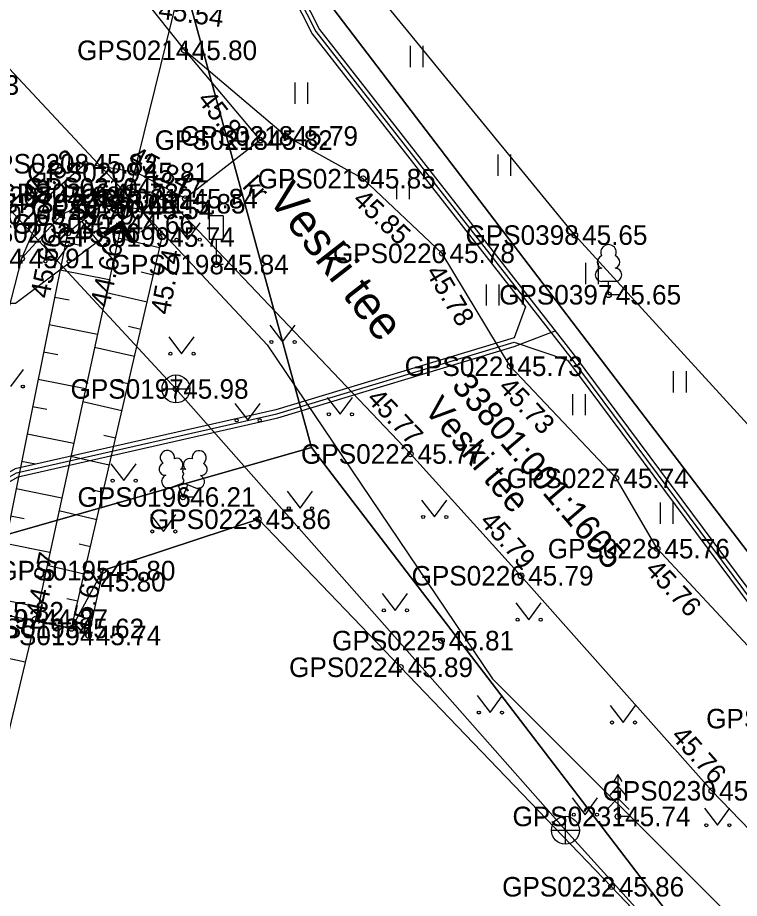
# Model space of a CAD drawing. Extents: x 551623 to 559850, y 6561220 to 6567135.
# Drawn here: x 557214.11 to 557239.98, y 6565497.58 to 6565529.14 of the extents above; entities that cross this region are included whole.
import ezdxf

# ---------------------------------------------------------------- set-up
doc = ezdxf.new("R2010")
doc.units = 0
for name, color, linetype in [('AED', 7, 'Continuous'), ('HALJASTUS', 7, 'Continuous'), ('KKAEV', 7, 'Continuous'), ('KORGUS-EH2000', 7, 'Continuous'), ('KTRASS', 7, 'Continuous'), ('LIIKLUS', 7, 'Continuous'), ('MOOTKORG-EH2000', 7, 'Continuous'), ('MOOTMPUNKT', 7, 'Continuous'), ('MOOTNR', 7, 'Continuous'), ('MOOTPIIR', 7, 'Continuous'), ('MPKAABEL', 7, 'Continuous'), ('PIIR', 7, 'Continuous'), ('PUU', 7, 'Continuous'), ('RELJEEF', 7, 'Continuous'), ('TEE', 7, 'Continuous'), ('TRUUP', 7, 'Continuous'), ('VTRASS', 7, 'Continuous')]:
    doc.layers.add(name, color=color, linetype=linetype)

msp = doc.modelspace()

# ---------------------------------------------------------------- linework, layer by layer
at = {"layer": 'AED'}
for points in [[(557222.74, 6565511.164), (557217.164, 6565509.324), (557216.656, 6565506.999)], [(557245.861, 6565487.031), (557235.4, 6565497.994), (557227.832, 6565505.86), (557222.74, 6565511.164)]]:
    msp.add_lwpolyline(points, dxfattribs=at)
at = {"layer": 'HALJASTUS'}
for p, q in [((557228.176, 6565528.124), (557228.176, 6565527.363)), ((557228.632, 6565528.124), (557228.632, 6565527.363)), ((557224.042, 6565526.813), (557224.042, 6565526.052)), ((557224.497, 6565526.813), (557224.497, 6565526.052)), ((557231.323, 6565524.238), (557231.323, 6565523.477)), ((557231.778, 6565524.238), (557231.778, 6565523.477)), ((557227.692, 6565523.396), (557227.692, 6565522.635)), ((557228.147, 6565523.396), (557228.147, 6565522.635)), ((557219.749, 6565521.792), (557220.212, 6565521.185)), ((557220.212, 6565521.185), (557220.658, 6565521.792)), ((557215.047, 6565521.012), (557215.51, 6565520.405)), ((557215.51, 6565520.405), (557215.956, 6565521.012)), ((557234.469, 6565520.352), (557234.469, 6565519.591)), ((557234.924, 6565520.352), (557234.924, 6565519.591)), ((557230.908, 6565519.582), (557230.908, 6565518.821)), ((557231.363, 6565519.582), (557231.363, 6565518.821)), ((557223.148, 6565518.125), (557223.611, 6565517.518)), ((557223.611, 6565517.518), (557224.057, 6565518.125)), ((557219.527, 6565517.704), (557219.99, 6565517.097)), ((557219.99, 6565517.097), (557220.436, 6565517.704)), ((557213.871, 6565515.919), (557214.316, 6565516.526)), ((557237.615, 6565516.466), (557237.615, 6565515.705)), ((557238.07, 6565516.466), (557238.07, 6565515.705)), ((557233.996, 6565515.65), (557233.996, 6565514.889)), ((557234.451, 6565515.65), (557234.451, 6565514.889)), ((557221.898, 6565515.318), (557222.362, 6565514.711)), ((557222.362, 6565514.711), (557222.807, 6565515.318)), ((557225.204, 6565515.533), (557225.667, 6565514.926)), ((557225.667, 6565514.926), (557226.113, 6565515.533)), ((557217.454, 6565513.154), (557217.917, 6565512.547)), ((557217.917, 6565512.547), (557218.363, 6565513.154)), ((557223.771, 6565512.167), (557224.234, 6565511.56)), ((557224.234, 6565511.56), (557224.68, 6565512.167)), ((557228.586, 6565511.851), (557229.05, 6565511.245)), ((557229.05, 6565511.245), (557229.495, 6565511.851)), ((557237.141, 6565511.762), (557237.141, 6565511.001)), ((557237.596, 6565511.762), (557237.596, 6565511.001)), ((557218.874, 6565511.33), (557219.337, 6565510.724)), ((557219.337, 6565510.724), (557219.783, 6565511.33)), ((557227.176, 6565508.505), (557227.639, 6565507.898)), ((557227.639, 6565507.898), (557228.085, 6565508.505)), ((557231.969, 6565508.169), (557232.433, 6565507.563)), ((557232.433, 6565507.563), (557232.878, 6565508.169)), ((557230.58, 6565504.843), (557231.044, 6565504.237)), ((557231.044, 6565504.237), (557231.489, 6565504.843)), ((557235.352, 6565504.487), (557235.815, 6565503.881)), ((557235.815, 6565503.881), (557236.261, 6565504.487)), ((557233.985, 6565501.182), (557234.449, 6565500.575)), ((557234.449, 6565500.575), (557234.894, 6565501.182)), ((557238.735, 6565500.805), (557239.198, 6565500.199)), ((557239.198, 6565500.199), (557239.644, 6565500.805))]:
    msp.add_line(p, q, dxfattribs=at)
for centre in [(557219.811, 6565521.185), (557220.64, 6565521.185), (557215.109, 6565520.405), (557215.938, 6565520.405), (557223.21, 6565517.518), (557224.039, 6565517.518), (557219.589, 6565517.097), (557220.418, 6565517.097), (557214.298, 6565515.919), (557225.266, 6565514.926), (557226.095, 6565514.926), (557221.961, 6565514.711), (557222.789, 6565514.711), (557217.516, 6565512.547), (557218.345, 6565512.547), (557223.833, 6565511.56), (557224.662, 6565511.56), (557228.649, 6565511.245), (557229.478, 6565511.245), (557218.936, 6565510.724), (557219.765, 6565510.724), (557227.238, 6565507.898), (557228.067, 6565507.898), (557232.032, 6565507.563), (557232.86, 6565507.563), (557230.643, 6565504.237), (557231.471, 6565504.237), (557235.414, 6565503.881), (557236.243, 6565503.881), (557234.047, 6565500.575), (557234.876, 6565500.575), (557238.797, 6565500.199), (557239.626, 6565500.199)]:
    msp.add_circle(centre, 0.055, dxfattribs=at)
at = {"layer": 'KKAEV'}
for p, q in [((557219.788, 6565515.334), (557219.788, 6565516.334)), ((557219.288, 6565515.834), (557220.288, 6565515.834)), ((557233.748, 6565499.518), (557233.748, 6565500.518)), ((557233.248, 6565500.018), (557234.248, 6565500.018))]:
    msp.add_line(p, q, dxfattribs=at)
for centre in [(557219.788, 6565515.834), (557233.748, 6565500.018)]:
    msp.add_circle(centre, 0.5, dxfattribs=at)
at = {"layer": 'KORGUS-EH2000'}
for centre in [(557222.805, 6565524.751), (557216.531, 6565523.904), (557226.494, 6565523.368), (557220.12, 6565522.654), (557217.829, 6565521.747), (557215.901, 6565521.42), (557219.29, 6565521.277), (557234.085, 6565521.347), (557229.333, 6565520.693), (557214.253, 6565520.511), (557231.765, 6565516.646), (557228.189, 6565513.503), (557222.74, 6565511.164), (557237.034, 6565510.11), (557217.164, 6565509.324), (557232.152, 6565509.138), (557214.75, 6565507.589), (557216.043, 6565507.251), (557229.304, 6565506.815), (557227.832, 6565505.86), (557238.996, 6565501.431), (557235.4, 6565497.994)]:
    msp.add_circle(centre, 0.1, dxfattribs=at)
at = {"layer": 'KTRASS'}
msp.add_lwpolyline([(557205.717, 6565533.399), (557204.433, 6565532.424), (557219.788, 6565515.834), (557233.748, 6565500.018), (557248.476, 6565483.759), (557269.867, 6565466.703)], dxfattribs=at)
at = {"layer": 'LIIKLUS'}
for p, q in [((557220.977, 6565522.041), (557220.977, 6565521.191)), ((557221.477, 6565522.041), (557220.977, 6565522.041)), ((557221.477, 6565522.041), (557221.477, 6565521.191)), ((557221.477, 6565521.191), (557220.977, 6565521.191)), ((557221.227, 6565521.191), (557221.227, 6565520.291)), ((557221.477, 6565520.291), (557221.227, 6565520.291))]:
    msp.add_line(p, q, dxfattribs=at)
at = {"layer": 'MOOTMPUNKT'}
for centre in [(557220.093, 6565527.969), (557222.805, 6565524.751), (557223.71, 6565524.901), (557216.531, 6565523.904), (557218.372, 6565523.589), (557226.494, 6565523.368), (557218.132, 6565523.041), (557215.22, 6565522.74), (557217.28, 6565522.844), (557217.203, 6565522.475), (557219.679, 6565522.47), (557220.12, 6565522.654), (557218.522, 6565522.268), (557215.684, 6565522.075), (557217.829, 6565521.747), (557215.901, 6565521.42), (557219.29, 6565521.277), (557234.085, 6565521.347), (557229.333, 6565520.693), (557214.253, 6565520.511), (557221.227, 6565520.291), (557235.292, 6565519.209), (557231.765, 6565516.646), (557219.788, 6565515.834), (557228.189, 6565513.503), (557235.563, 6565512.631), (557220.037, 6565511.961), (557222.74, 6565511.164), (557237.034, 6565510.11), (557217.164, 6565509.324), (557232.152, 6565509.138), (557214.75, 6565507.589), (557216.043, 6565507.251), (557216.656, 6565506.999), (557229.304, 6565506.815), (557227.832, 6565505.86), (557238.996, 6565501.431), (557235.629, 6565500.514), (557235.4, 6565497.994)]:
    msp.add_circle(centre, 0.1, dxfattribs=at)
at = {"layer": 'MOOTPIIR'}
for points in [[(557260.359, 6565490.738), (557251.832, 6565498.956), (557268.521, 6565527.888), (557281.159, 6565552.652), (557282.992, 6565558.9), (557276.665, 6565563.199), (557274.078, 6565564.234), (557268.225, 6565556.681), (557258.656, 6565536.501), (557254.413, 6565528.556), (557244.461, 6565510.001), (557234.085, 6565521.347), (557221.944, 6565536.187), (557223.901, 6565547.053), (557226.743, 6565560.798), (557232.03, 6565580.807)], [(557213.167, 6565507.851), (557216.043, 6565507.251), (557217.164, 6565509.324), (557222.74, 6565511.164), (557227.832, 6565505.86), (557235.4, 6565497.994), (557248.331, 6565484.432)]]:
    msp.add_lwpolyline(points, dxfattribs=at)
at = {"layer": 'MPKAABEL'}
for points in [[(557210.324, 6565552.209), (557210.919, 6565551.325), (557211.435, 6565550.951), (557219.136, 6565539.657), (557222.243, 6565533.672), (557224.801, 6565528.638), (557233.939, 6565516.954), (557240.894, 6565507.613), (557243.634, 6565503.891), (557245.803, 6565502.047), (557246.442, 6565501.845), (557246.892, 6565501.18), (557256.964, 6565492.747), (557271.731, 6565479.147), (557281.188, 6565471.572), (557281.649, 6565470.848), (557281.274, 6565470.239), (557276.896, 6565463.876), (557276.667, 6565463.102)], [(557210.445, 6565552.298), (557211.028, 6565551.431), (557211.544, 6565551.057), (557219.265, 6565539.734), (557222.376, 6565533.74), (557224.928, 6565528.719), (557234.058, 6565517.045), (557241.014, 6565507.702), (557243.744, 6565503.995), (557257.063, 6565492.859), (557271.829, 6565479.261), (557281.302, 6565471.674), (557281.826, 6565470.849), (557281.4, 6565470.157), (557277.041, 6565463.822), (557276.667, 6565463.102)], [(557210.203, 6565552.121), (557210.809, 6565551.219), (557211.326, 6565550.845), (557219.007, 6565539.58), (557222.109, 6565533.603), (557224.674, 6565528.557), (557232.321, 6565518.779), (557231.915, 6565517.669), (557223.364, 6565515.091), (557214.02, 6565512.972), (557212.862, 6565512.315), (557212.385, 6565511.357), (557207.948, 6565491.367), (557206.56, 6565485.621), (557202.041, 6565465.59), (557200.474, 6565457.882), (557200.884, 6565457.447)], [(557200.799, 6565457.912), (557202.334, 6565465.527), (557206.853, 6565485.553), (557208.241, 6565491.299), (557212.67, 6565511.257), (557213.089, 6565512.099), (557214.13, 6565512.69), (557223.44, 6565514.801), (557231.909, 6565517.354), (557233.377, 6565517.916)], [(557198.247, 6565444.937), (557198.026, 6565445.211), (557200.646, 6565457.974), (557202.187, 6565465.558), (557206.707, 6565485.587), (557208.094, 6565491.333), (557212.527, 6565511.307), (557212.975, 6565512.207), (557214.075, 6565512.831), (557223.402, 6565514.946), (557231.912, 6565517.512), (557233.82, 6565516.863), (557240.773, 6565507.524), (557243.524, 6565503.788), (557256.865, 6565492.634), (557271.634, 6565479.033), (557281.075, 6565471.471), (557281.472, 6565470.847), (557281.148, 6565470.321), (557276.757, 6565463.94), (557276.667, 6565463.102)]]:
    msp.add_lwpolyline(points, dxfattribs=at)
at = {"layer": 'PIIR'}
for points in [[(557220.72, 6565535.64), (557233.99, 6565592.65), (557277.21, 6565560.2), (557246.92, 6565501.3)], [(557224.65, 6565513.73), (557217.51, 6565539.84), (557220.72, 6565535.64), (557246.92, 6565501.3), (557275.95, 6565476.52), (557283.59, 6565470.01), (557285.82, 6565468.48), (557319.26, 6565446.05), (557321.79, 6565446.66), (557331.72, 6565439.99), (557325.05, 6565430.04), (557276.37, 6565462.87), (557239.51, 6565494.32)], [(557212.93, 6565510.39), (557224.65, 6565513.73), (557239.51, 6565494.32), (557276.37, 6565462.87), (557268.92, 6565429.26), (557198.56, 6565444.83)]]:
    msp.add_lwpolyline(points, close=True, dxfattribs=at)
msp.add_lwpolyline([(557210.7, 6565548.72), (557217.51, 6565539.84), (557224.65, 6565513.73), (557212.93, 6565510.39)], dxfattribs=at)
at = {"layer": 'PUU'}
for p, q in [((557235.532, 6565519.684), (557235.052, 6565519.684)), ((557235.292, 6565519.209), (557235.292, 6565519.684)), ((557235.672, 6565519.209), (557235.292, 6565519.209)), ((557219.597, 6565512.296), (557220.042, 6565512.471)), ((557220.042, 6565512.471), (557220.482, 6565512.291)), ((557220.037, 6565511.961), (557219.862, 6565512.401)), ((557220.037, 6565511.961), (557220.217, 6565512.401)), ((557220.417, 6565511.961), (557220.037, 6565511.961)), ((557235.629, 6565502.014), (557235.479, 6565501.764)), ((557235.779, 6565501.764), (557235.629, 6565502.014)), ((557235.629, 6565502.014), (557235.629, 6565500.514)), ((557235.629, 6565501.614), (557235.329, 6565501.264)), ((557235.929, 6565501.264), (557235.629, 6565501.614)), ((557235.629, 6565501.164), (557235.229, 6565500.764)), ((557236.029, 6565500.764), (557235.629, 6565501.164)), ((557235.989, 6565500.514), (557235.629, 6565500.514))]:
    msp.add_line(p, q, dxfattribs=at)
msp.add_lwpolyline([(557220.042, 6565512.966), (557220.022, 6565512.891), (557220.022, 6565512.871), (557220.032, 6565512.841), (557220.052, 6565512.806), (557220.057, 6565512.786), (557220.042, 6565512.751), (557220.017, 6565512.701), (557220.012, 6565512.676), (557220.017, 6565512.661), (557220.027, 6565512.631), (557220.062, 6565512.571), (557220.067, 6565512.551), (557220.062, 6565512.531), (557220.047, 6565512.496), (557220.042, 6565512.471)], dxfattribs=at)
for centre, radius, start, end in [((557235.292, 6565520.729), 0.277, 332.5799, 207.4201), ((557235.122, 6565520.381), 0.233, 109.0217, 253.1415), ((557235.462, 6565520.381), 0.233, 286.8508, 70.9859), ((557235.054, 6565519.921), 0.238, 90.0016, 269.3953), ((557235.529, 6565519.921), 0.238, 270.6047, 89.9984), ((557219.48, 6565513.375), 0.256, 111.5027, 232.5173), ((557219.48, 6565513.375), 0.256, 350.4856, 111.5002), ((557220.616, 6565513.366), 0.256, 67.6168, 188.6314), ((557220.616, 6565513.366), 0.256, 306.5997, 67.6143), ((557219.406, 6565512.964), 0.224, 111.4304, 274.4987), ((557219.815, 6565513.125), 0.224, 308.5041, 111.5725), ((557220.278, 6565513.12), 0.225, 67.7016, 230.5126), ((557220.683, 6565512.954), 0.224, 264.6183, 67.6866), ((557219.511, 6565512.519), 0.237, 111.5014, 291.5004), ((557220.041, 6565512.728), 0.237, 66.7655, 111.5015), ((557220.572, 6565512.511), 0.237, 247.6166, 67.6155)]:
    msp.add_arc(centre, radius, start, end, dxfattribs=at)
at = {"layer": 'RELJEEF'}
for p, q in [((557217.192, 6565522.466), (557217.379, 6565522.234)), ((557216.415, 6565521.836), (557217.545, 6565520.441)), ((557218.92, 6565521.754), (557218.527, 6565521.45)), ((557215.834, 6565521.088), (557216.366, 6565520.981)), ((557219.2, 6565520.891), (557217.718, 6565521.234)), ((557215.636, 6565520.108), (557217.396, 6565519.753)), ((557218.975, 6565519.916), (557218.534, 6565520.018)), ((557215.439, 6565519.127), (557215.962, 6565519.022)), ((557218.749, 6565518.942), (557217.293, 6565519.279)), ((557215.241, 6565518.147), (557216.971, 6565517.799)), ((557218.524, 6565517.968), (557218.091, 6565518.068)), ((557215.044, 6565517.167), (557215.558, 6565517.063)), ((557218.298, 6565516.994), (557216.868, 6565517.325)), ((557214.846, 6565516.186), (557216.546, 6565515.844)), ((557218.073, 6565516.019), (557217.647, 6565516.118)), ((557217.847, 6565515.045), (557216.443, 6565515.37)), ((557214.649, 6565515.206), (557215.154, 6565515.104)), ((557214.452, 6565514.226), (557216.121, 6565513.89)), ((557217.621, 6565514.071), (557217.204, 6565514.168)), ((557217.396, 6565513.097), (557216.018, 6565513.416)), ((557214.254, 6565513.245), (557214.75, 6565513.146)), ((557214.057, 6565512.265), (557215.695, 6565511.935)), ((557217.17, 6565512.122), (557216.761, 6565512.217)), ((557216.945, 6565511.148), (557215.592, 6565511.461)), ((557213.859, 6565511.285), (557214.346, 6565511.187)), ((557213.662, 6565510.305), (557215.27, 6565509.98)), ((557216.719, 6565510.174), (557216.317, 6565510.267)), ((557216.494, 6565509.2), (557215.167, 6565509.507)), ((557213.267, 6565508.344), (557214.845, 6565508.026)), ((557216.268, 6565508.226), (557215.874, 6565508.317)), ((557216.043, 6565507.251), (557214.742, 6565507.553)), ((557212.844, 6565506.389), (557214.382, 6565506.049))]:
    msp.add_line(p, q, dxfattribs=at)
for points in [[(557216.043, 6565507.251), (557219.29, 6565521.277), (557218.522, 6565522.268), (557217.203, 6565522.475), (557215.901, 6565521.42), (557213.167, 6565507.851), (557209.384, 6565490.759), (557209.956, 6565489.748)], [(557217.829, 6565521.747), (557214.75, 6565507.589), (557210.753, 6565490.859)]]:
    msp.add_lwpolyline(points, dxfattribs=at)
at = {"layer": 'TEE'}
for points in [[(557212.926, 6565542.8), (557215.219, 6565543.815), (557218.541, 6565542.697), (557217.583, 6565540.001), (557216.81, 6565536.399), (557216.407, 6565532.888), (557217.576, 6565531.147), (557220.093, 6565527.969), (557222.805, 6565524.751), (557220.12, 6565522.654), (557218.372, 6565523.589), (557216.531, 6565523.904), (557215.22, 6565522.74), (557214.253, 6565520.511), (557211.149, 6565508.435)], [(557277.973, 6565478.317), (557275.729, 6565477.187), (557273.177, 6565477.72), (557270.593, 6565478.82), (557267.946, 6565480.886), (557258.346, 6565489.175), (557251.641, 6565495.454), (557242.71, 6565504.019), (557237.034, 6565510.11), (557235.563, 6565512.631), (557231.765, 6565516.646), (557229.333, 6565520.693), (557226.494, 6565523.368), (557223.71, 6565524.901), (557220.093, 6565527.969)], [(557245.289, 6565486.602), (557245.974, 6565487.164), (557248.278, 6565489.549), (557248.53, 6565491.568), (557238.996, 6565501.431), (557232.152, 6565509.138), (557228.189, 6565513.503), (557219.679, 6565522.47), (557218.132, 6565523.041), (557217.28, 6565522.844), (557215.684, 6565522.075), (557214.253, 6565520.511)]]:
    msp.add_lwpolyline(points, dxfattribs=at)
at = {"layer": 'TRUUP'}
for p, q in [((557220.001, 6565530.554), (557217.829, 6565521.747)), ((557217.853, 6565521.844), (557217.187, 6565521.442)), ((557217.829, 6565521.747), (557217.224, 6565521.381)), ((557217.805, 6565521.649), (557217.261, 6565521.32)), ((557217.409, 6565521.41), (557217.397, 6565521.569)), ((557217.433, 6565521.424), (557217.421, 6565521.583)), ((557217.457, 6565521.439), (557217.445, 6565521.598)), ((557217.481, 6565521.453), (557217.469, 6565521.612)), ((557217.505, 6565521.468), (557217.493, 6565521.627)), ((557217.529, 6565521.482), (557217.517, 6565521.641)), ((557217.553, 6565521.497), (557217.541, 6565521.656)), ((557217.577, 6565521.511), (557217.565, 6565521.67)), ((557217.601, 6565521.526), (557217.589, 6565521.684)), ((557217.625, 6565521.54), (557217.613, 6565521.699)), ((557217.649, 6565521.554), (557217.637, 6565521.713)), ((557217.673, 6565521.569), (557217.661, 6565521.728)), ((557217.697, 6565521.583), (557217.685, 6565521.742)), ((557217.721, 6565521.598), (557217.709, 6565521.757)), ((557217.745, 6565521.612), (557217.733, 6565521.771)), ((557217.769, 6565521.627), (557217.757, 6565521.786)), ((557217.793, 6565521.641), (557217.781, 6565521.8)), ((557217.819, 6565521.626), (557217.805, 6565521.815)), ((557218.134, 6565521.105), (557217.805, 6565521.649)), ((557217.848, 6565521.578), (557217.828, 6565521.829)), ((557218.195, 6565521.141), (557217.829, 6565521.747)), ((557217.877, 6565521.531), (557217.852, 6565521.844)), ((557218.256, 6565521.178), (557217.853, 6565521.844)), ((557217.905, 6565521.483), (557217.881, 6565521.799)), ((557217.934, 6565521.436), (557217.91, 6565521.751)), ((557217.963, 6565521.388), (557217.938, 6565521.704)), ((557217.992, 6565521.341), (557217.967, 6565521.656)), ((557218.02, 6565521.293), (557217.996, 6565521.609)), ((557218.049, 6565521.246), (557218.025, 6565521.561)), ((557217.261, 6565521.32), (557217.187, 6565521.442)), ((557217.209, 6565521.406), (557217.206, 6565521.453)), ((557217.238, 6565521.358), (557217.23, 6565521.467)), ((557217.266, 6565521.323), (557217.253, 6565521.482)), ((557217.29, 6565521.337), (557217.277, 6565521.496)), ((557217.314, 6565521.352), (557217.301, 6565521.511)), ((557217.338, 6565521.366), (557217.325, 6565521.525)), ((557217.362, 6565521.381), (557217.349, 6565521.54)), ((557217.386, 6565521.395), (557217.373, 6565521.554)), ((557218.078, 6565521.198), (557218.053, 6565521.513)), ((557218.106, 6565521.15), (557218.082, 6565521.466)), ((557218.135, 6565521.105), (557218.111, 6565521.418)), ((557218.159, 6565521.12), (557218.14, 6565521.371)), ((557218.183, 6565521.134), (557218.168, 6565521.323)), ((557218.207, 6565521.149), (557218.197, 6565521.276)), ((557218.134, 6565521.105), (557218.256, 6565521.178)), ((557218.231, 6565521.163), (557218.226, 6565521.228))]:
    msp.add_line(p, q, dxfattribs=at)
msp.add_lwpolyline([(557217.829, 6565521.747), (557214.041, 6565518.901), (557207.984, 6565518.901)], dxfattribs=at)
at = {"layer": 'VTRASS'}
msp.add_lwpolyline([(557211.782, 6565529.485), (557223.052, 6565517.415), (557231.132, 6565505.445), (557248.937, 6565487.668), (557250.172, 6565486.435), (557266.642, 6565471.985), (557286.146, 6565457.059), (557288.792, 6565455.035), (557290.742, 6565453.555)], dxfattribs=at)

# ---------------------------------------------------------------- texts
at = {"layer": 'KORGUS-EH2000'}
for s, rotation, p in [(' 45.54', 352.2835, (557218.871, 6565529.146)), (' 45.82', 307.9862, (557220.363, 6565526.395)), (' 45.84', 331.8488, (557217.813, 6565524.08)), (' 45.82', 41.6012, (557214.392, 6565522.237)), (' 45.85', 316.7059, (557225.894, 6565522.731)), (' 45.66', 78.6111, (557215.188, 6565518.795)), (' 44.66', 77.7304, (557217.334, 6565518.476)), (' 45.74', 79.5117, (557219.508, 6565518.21)), (' 45.78', 301.0114, (557228.583, 6565520.242)), (' 45.73', 313.4091, (557231.129, 6565516.045)), (' 45.77', 313.5014, (557226.408, 6565515.637)), (' 45.79', 312.2368, (557230.467, 6565511.25)), (' 44.87', 77.7304, (557215.017, 6565507.344)), (' 45.76', 312.981, (557236.394, 6565509.513)), (' 45.62', 76.9647, (557216.605, 6565506.738)), (' 45.76', 311.6077, (557237.325, 6565503.565))]:
    msp.add_text(s, height=0.7, rotation=rotation, dxfattribs=at).set_placement(p)
for s, p in [(' 45.65', (557234.085, 6565520.997)), (' 45.86', (557222.74, 6565510.814)), (' 45.80', (557216.814, 6565508.573)), (' 45.81', (557229.304, 6565506.465)), (' 45.89', (557227.832, 6565505.51)), (' 45.86', (557235.4, 6565497.644))]:
    msp.add_text(s, height=0.7, dxfattribs=at).set_placement(p)
at = {"layer": 'MOOTKORG-EH2000'}
for s, p in [(' 45.80', (557220.093, 6565527.619)), (' 45.93', (557211.562, 6565526.375)), (' 45.82', (557222.805, 6565524.401)), (' 45.79', (557223.71, 6565524.551)), (' 45.82', (557216.531, 6565523.554)), (' 45.81', (557218.372, 6565523.239)), (' 45.85', (557226.494, 6565523.018)), (' 45.73', (557217.28, 6565522.494)), (' 45.77', (557218.132, 6565522.691)), (' 45.88', (557215.22, 6565522.39)), (' 45.65', (557217.203, 6565522.125)), (' 45.85', (557219.679, 6565522.12)), (' 45.84', (557220.12, 6565522.304)), (' 45.54', (557218.522, 6565521.918)), (' 45.79', (557215.684, 6565521.725)), (' 44.66', (557217.829, 6565521.397)), (' 45.66', (557215.901, 6565521.07)), (' 45.74', (557219.29, 6565520.927)), (' 45.65', (557234.085, 6565520.997)), (' 45.78', (557229.333, 6565520.343)), (' 45.91', (557214.253, 6565520.161)), (' 45.84', (557221.227, 6565519.941)), (' 45.65', (557235.292, 6565518.859)), (' 45.73', (557231.765, 6565516.297)), (' 45.98', (557219.788, 6565515.484)), (' 45.77', (557228.189, 6565513.153)), (' 45.74', (557235.563, 6565512.281)), (' 46.21', (557220.037, 6565511.611)), (' 45.86', (557222.74, 6565510.814)), (' 45.76', (557237.034, 6565509.76)), (' 45.80', (557217.164, 6565508.974)), (' 45.79', (557232.152, 6565508.788)), (' 45.82', (557213.167, 6565507.501)), (' 44.87', (557214.75, 6565507.239)), (' 45.62', (557216.043, 6565506.901)), (' 45.74', (557216.656, 6565506.649)), (' 45.81', (557229.304, 6565506.465)), (' 45.89', (557227.832, 6565505.51)), (' 45.76', (557238.996, 6565501.082)), (' 45.74', (557235.629, 6565500.164)), (' 45.86', (557235.4, 6565497.644))]:
    msp.add_text(s, height=0.7, dxfattribs=at).set_placement(p)
at = {"layer": 'MOOTNR'}
for s, p in [('GPS0214 ', (557216.243, 6565527.619)), ('GPS0213 ', (557219.025, 6565524.401)), ('GPS0218 ', (557219.93, 6565524.551)), ('GPS0208 ', (557212.612, 6565523.554)), ('GPS0209 ', (557214.452, 6565523.239)), ('GPS0219 ', (557222.714, 6565523.018)), ('GPS0206 ', (557213.36, 6565522.494)), ('GPS0210 ', (557214.353, 6565522.691)), ('GPS0207 ', (557211.301, 6565522.39)), ('GPS0201 ', (557213.423, 6565522.125)), ('GPS0211 ', (557216.039, 6565522.12)), ('GPS0212 ', (557216.34, 6565522.304)), ('GPS0200 ', (557214.602, 6565521.918)), ('GPS0205 ', (557211.764, 6565521.725)), ('GPS0203 ', (557213.91, 6565521.397)), ('GPS0202 ', (557211.981, 6565521.07)), ('GPS0199 ', (557215.51, 6565520.927)), ('GPS0398 ', (557230.165, 6565520.997)), ('GPS0220 ', (557225.413, 6565520.343)), ('GPS0204 ', (557210.263, 6565520.161)), ('GPS0198 ', (557217.447, 6565519.941)), ('GPS0397 ', (557231.372, 6565518.859)), ('GPS0221 ', (557227.985, 6565516.297)), ('GPS0197 ', (557216.008, 6565515.484)), ('GPS0222 ', (557224.269, 6565513.153)), ('GPS0227 ', (557231.643, 6565512.281)), ('GPS0196 ', (557216.257, 6565511.611)), ('GPS0223 ', (557218.82, 6565510.814)), ('GPS0228 ', (557233.115, 6565509.76)), ('GPS0195 ', (557213.384, 6565508.974)), ('GPS0226 ', (557228.232, 6565508.788)), ('GPS0192 ', (557210.971, 6565507.239)), ('GPS0193 ', (557212.263, 6565506.901)), ('GPS0194 ', (557212.806, 6565506.649)), ('GPS0225 ', (557225.384, 6565506.465)), ('GPS0224 ', (557223.842, 6565505.51)), ('GPS0229 ', (557238.791, 6565503.669)), ('GPS0230 ', (557235.076, 6565501.082)), ('GPS0231 ', (557231.849, 6565500.164)), ('GPS0232 ', (557231.48, 6565497.644))]:
    msp.add_text(s, height=0.7, dxfattribs=at).set_placement(p)
at = {"layer": 'PIIR'}
for s, p in [('33801:001:1605', (557229.633, 6565515.925)), ('Veski tee', (557228.644, 6565515.081))]:
    msp.add_text(s, height=0.9, rotation=310.4611, dxfattribs=at).set_placement(p)
at = {"layer": 'TEE'}
for s, height, rotation, p in [('kr', 0.7, 312.5506, (557222.137, 6565523.069)), ('Veski tee', 1.2, 307.9357, (557223.036, 6565522.655))]:
    msp.add_text(s, height=height, rotation=rotation, dxfattribs=at).set_placement(p)

doc.saveas('drawing.dxf')
